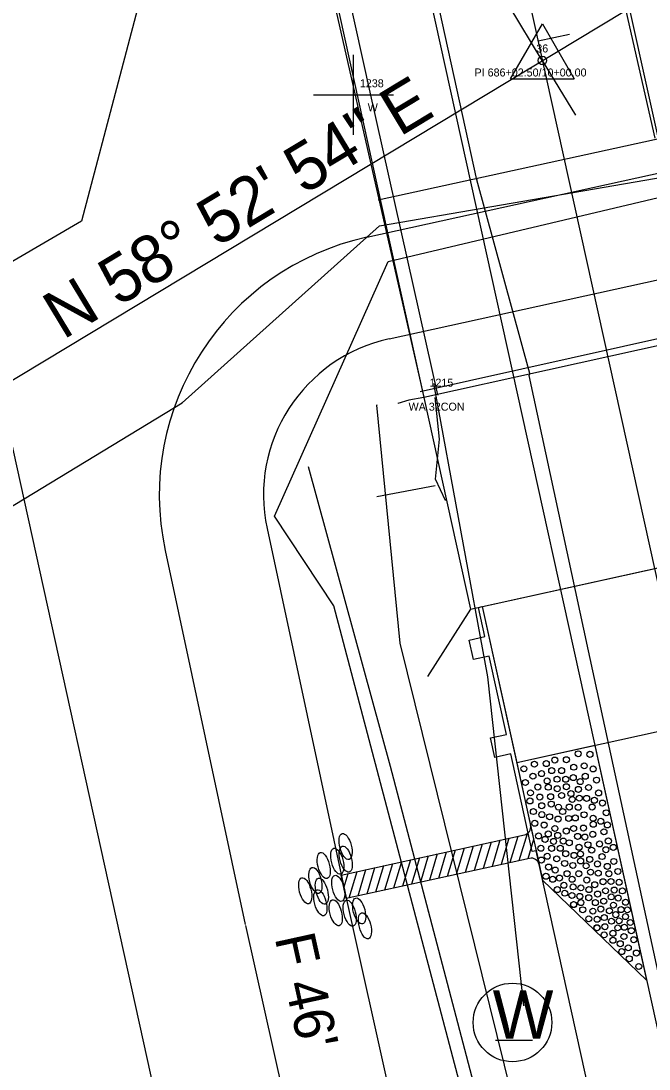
# Model space of a CAD drawing. Extents: x 2519952 to 2531965, y 848341 to 887632.
# Drawn here: x 2529539.7 to 2529618.1, y 858585.6 to 858716.5 of the extents above; entities that cross this region are included whole.
import ezdxf

# ---------------------------------------------------------------- set-up
doc = ezdxf.new("R2010")
doc.units = 0
for name, color, linetype in [('RD_EV_JW', 7, 'Continuous'), ('RD_EX_BldgApp', 7, 'Continuous'), ('RD_EX_BldgApp_txCode', 7, 'Continuous'), ('RD_EX_Bridge', 7, 'Continuous'), ('RD_EX_Conc', 7, 'Continuous'), ('RD_EX_DR_Pipe', 7, 'Continuous'), ('RD_EX_DV_Prop', 7, 'Continuous'), ('RD_EX_GuardRail', 7, 'Continuous'), ('RD_EX_H2O', 7, 'Continuous'), ('RD_EX_Misc', 7, 'Continuous'), ('RD_EX_Road', 7, 'Continuous'), ('RD_EX_RW', 7, 'Continuous'), ('RD_EX_UT', 7, 'Continuous'), ('RD_EX_VEG', 7, 'Continuous'), ('RD_HC_Cl', 7, 'Continuous'), ('RD_HC_Data', 7, 'Continuous'), ('RD_HC_Data_Tic', 7, 'Continuous'), ('RD_HC_txCode', 7, 'Continuous'), ('RD_PD_Bridge', 7, 'Continuous'), ('RD_PD_CstnLmt', 7, 'Continuous'), ('RD_PD_DR_ErosCtrl', 7, 'Continuous'), ('RD_PD_Final_TrvlWay', 7, 'Continuous'), ('RD_PD_GR', 7, 'Continuous'), ('RD_PD_PaveShd', 7, 'Continuous'), ('RD_SMD_Locator', 7, 'Continuous')]:
    doc.layers.add(name, color=color, linetype=linetype)

# ---------------------------------------------------------------- blocks, each defined once
blk = doc.blocks.new('TBC1')
at = {"layer": 'RD_PD_GR'}
blk.add_lwpolyline([(12.5, 2.5), (15, 2.5), (15, 0.49), (25, 0.49), (25, 2.5), (27.5, 2.5), (27.5, 0.49), (31.25, 0.49), (31.25, 0), (0, 0), (0, 0.49), (12.5, 0.49)], close=True, dxfattribs=at)

msp = doc.modelspace()

# ---------------------------------------------------------------- linework, layer by layer
at = {"layer": 'RD_EV_JW'}
msp.add_lwpolyline([(2529642.87, 858061.59), (2529682.55, 858109.62), (2529701.07, 858126.79), (2529697.89, 858174.67), (2529662.86, 858328.37), (2529638.05, 858425.73), (2529619.37, 858506.84), (2529596.03, 858584.71), (2529585.85, 858623.42), (2529575.61, 858660.85)], dxfattribs=at)
at = {"layer": 'RD_EX_BldgApp'}
msp.add_lwpolyline([(2529591.79, 858669.86), (2529583.39, 858707.26), (2529575.32, 858743.84)], dxfattribs=at)
at = {"layer": 'RD_EX_Bridge'}
for points in [[(2529590.02, 858669.55), (2529636.31, 858679.78), (2529620.18, 858753.84), (2529573.26, 858743.39), (2529590.02, 858669.55)], [(2529590.01, 858669.49), (2529588.14, 858669.16), (2529586.79, 858668.75)]]:
    msp.add_lwpolyline(points, dxfattribs=at)
at = {"layer": 'RD_EX_Conc'}
msp.add_lwpolyline([(2529592.72, 858656.66), (2529591.48, 858659.31), (2529591.99, 858664.29), (2529591.44, 858669.49)], dxfattribs=at)
at = {"layer": 'RD_EX_DR_Pipe'}
msp.add_line((2529591.44, 858658.46), (2529584.15, 858657.09), dxfattribs=at)
at = {"layer": 'RD_EX_DV_Prop'}
msp.add_line((2529498.78, 858844.41), (2529563.29, 858551.43), dxfattribs=at)
at = {"layer": 'RD_EX_GuardRail'}
msp.add_lwpolyline([(2529602.49, 858593.53), (2529598.03, 858634.63), (2529591.27, 858671.25)], dxfattribs=at)
at = {"layer": 'RD_EX_H2O'}
for points in [[(2529397.93, 858358.29), (2529413.23, 858448.93), (2529442.7, 858493.7), (2529438.88, 858520.23), (2529401.7, 858547.38), (2529416.06, 858566.07), (2529448.17, 858589.63), (2529494.28, 858629), (2529559.84, 858668.84), (2529584.49, 858690.94), (2529640.59, 858700.61), (2529640.59, 858700.61), (2529660.35, 858702.78), (2529705.37, 858746.88)], [(2529556.87, 858727.87), (2529547.3, 858691.52), (2529480.02, 858652.21), (2529429.98, 858613.97), (2529374.07, 858564.58), (2529375.74, 858534.37), (2529305.12, 858503.71)], [(2529607.85, 858533.07), (2529578.79, 858643.5), (2529571.38, 858654.67), (2529585.59, 858686.5), (2529632.68, 858697.65), (2529642.94, 858697.94)]]:
    msp.add_lwpolyline(points, dxfattribs=at)
at = {"layer": 'RD_EX_Misc'}
for p, q in [((2529581.25, 858702.32), (2529581.25, 858712.32)), ((2529576.25, 858707.32), (2529586.25, 858707.32)), ((2529631.2, 858704.42), (2529584.32, 858694.17)), ((2529589.55, 858670.26), (2529636.46, 858680.73))]:
    msp.add_line(p, q, dxfattribs=at)
at = {"layer": 'RD_EX_Road'}
for p, q in [((2529618.91, 858701.89), (2529613.42, 858726.09)), ((2529596.63, 858696.72), (2529591.3, 858721.16)), ((2529603.26, 858672.49), (2529596.63, 858696.72)), ((2529603.16, 858672.26), (2529603.26, 858672.49)), ((2529610.58, 858637.85), (2529603.16, 858672.26)), ((2529632.11, 858538.25), (2529610.58, 858637.85))]:
    msp.add_line(p, q, dxfattribs=at)
at = {"layer": 'RD_EX_RW'}
msp.add_line((2529498.78, 858844.41), (2529563.29, 858551.43), dxfattribs=at)
at = {"layer": 'RD_EX_UT'}
msp.add_line((2529598.96, 858589.22), (2529603.59, 858589.22), dxfattribs=at)
msp.add_circle((2529601.09, 858591.43), 4.91, dxfattribs=at)
at = {"layer": 'RD_EX_VEG'}
msp.add_lwpolyline([(2529615.35, 858010.17), (2529707.36, 858090.92), (2529659.69, 858344.76), (2529587.06, 858638.83), (2529584.17, 858668.57)], dxfattribs=at)
at = {"layer": 'RD_HC_Cl'}
for p, q in [((2529456.28, 859386.15), (2530012.88, 856858.51)), ((2529487.16, 858640.58), (2529652.3, 858740.27))]:
    msp.add_line(p, q, dxfattribs=at)
at = {"layer": 'RD_HC_Data'}
for p, q in [((2529600.85, 858709.32), (2529604.82, 858716.2)), ((2529604.82, 858716.2), (2529608.79, 858709.32)), ((2529600.85, 858709.32), (2529608.79, 858709.32))]:
    msp.add_line(p, q, dxfattribs=at)
msp.add_circle((2529604.82, 858711.61), 0.529, dxfattribs=at)
at = {"layer": 'RD_HC_Data_Tic'}
for p, q in [((2529604.81, 858711.6), (2529600.68, 858718.45)), ((2529604.28, 858714.05), (2529608.19, 858714.91)), ((2529604.81, 858711.6), (2529608.94, 858704.76))]:
    msp.add_line(p, q, dxfattribs=at)
at = {"layer": 'RD_PD_Bridge'}
for p, q in [((2529595.85, 858643.08), (2529641.75, 858653.18)), ((2529595.85, 858643.08), (2529590.46, 858634.65)), ((2529597.31, 858643.4), (2529601.61, 858623.87)), ((2529644.58, 858633.33), (2529601.61, 858623.87))]:
    msp.add_line(p, q, dxfattribs=at)
for points in [[(2529567.89, 858770.04), (2529595.85, 858643.08)], [(2529595.85, 858643.08), (2529641.75, 858653.18)]]:
    msp.add_lwpolyline(points, dxfattribs=at)
at = {"layer": 'RD_PD_CstnLmt'}
for p, q in [((2529570.45, 858653.13), (2529580.44, 858606.4)), ((2529580.44, 858606.4), (2529602.29, 858508.82))]:
    msp.add_line(p, q, dxfattribs=at)
msp.add_lwpolyline([(2529585.71, 858676.84), (2529636.25, 858687.97)], dxfattribs=at)
msp.add_arc((2529590.01, 858657.31), 20, 102.4185, 192.0677, dxfattribs=at)
at = {"layer": 'RD_PD_DR_ErosCtrl'}
for p, q in [((2529557.74, 858650.41), (2529567.73, 858603.69)), ((2529567.76, 858603.56), (2529589.6, 858505.98))]:
    msp.add_line(p, q, dxfattribs=at)
msp.add_lwpolyline([(2529582.92, 858689.54), (2529633.46, 858700.67)], dxfattribs=at)
msp.add_arc((2529590.01, 858657.31), 33, 102.4185, 192.0677, dxfattribs=at)
at = {"layer": 'RD_PD_Final_TrvlWay'}
for p, q in [((2529556.86, 858985.2), (2529831.05, 857740.03)), ((2529533.42, 858980.03), (2529807.61, 857734.87))]:
    msp.add_line(p, q, dxfattribs=at)
at = {"layer": 'RD_PD_GR'}
msp.add_line((2529711.56, 858124.58), (2529604.03, 858612.88), dxfattribs=at)
at = {"layer": 'RD_PD_PaveShd'}
for p, q in [((2529611.38, 858626.02), (2529601.61, 858623.87)), ((2529611.38, 858626.02), (2529617.83, 858596.72)), ((2529601.61, 858623.87), (2529603.55, 858615.08)), ((2529602.9, 858615), (2529601.89, 858611.64)), ((2529603.55, 858615.08), (2529604.19, 858612.15)), ((2529579.71, 858609.84), (2529602.57, 858614.86)), ((2529597.29, 858613.7), (2529596.3, 858610.42)), ((2529597.29, 858613.7), (2529596.3, 858610.42)), ((2529598.41, 858613.95), (2529597.42, 858610.66)), ((2529599.52, 858614.19), (2529598.54, 858610.91)), ((2529599.52, 858614.19), (2529598.54, 858610.91)), ((2529600.64, 858614.44), (2529599.66, 858611.15)), ((2529600.64, 858614.44), (2529599.66, 858611.15)), ((2529601.76, 858614.68), (2529600.77, 858611.4)), ((2529601.76, 858614.68), (2529600.77, 858611.4)), ((2529603.72, 858614.28), (2529603.01, 858611.89)), ((2529591.7, 858612.48), (2529590.72, 858609.19)), ((2529591.7, 858612.48), (2529590.72, 858609.19)), ((2529592.82, 858612.72), (2529591.84, 858609.43)), ((2529592.82, 858612.72), (2529591.84, 858609.43)), ((2529593.94, 858612.97), (2529592.95, 858609.68)), ((2529593.94, 858612.97), (2529592.95, 858609.68)), ((2529595.05, 858613.21), (2529594.07, 858609.92)), ((2529595.05, 858613.21), (2529594.07, 858609.92)), ((2529596.17, 858613.46), (2529595.19, 858610.17)), ((2529596.17, 858613.46), (2529595.19, 858610.17)), ((2529603.22, 858611.93), (2529580.34, 858606.91)), ((2529585, 858611), (2529584.01, 858607.72)), ((2529585, 858611), (2529584.01, 858607.72)), ((2529586.12, 858611.25), (2529585.13, 858607.96)), ((2529586.12, 858611.25), (2529585.13, 858607.96)), ((2529587.23, 858611.49), (2529586.25, 858608.21)), ((2529587.23, 858611.49), (2529586.25, 858608.21)), ((2529588.35, 858611.74), (2529587.37, 858608.45)), ((2529588.35, 858611.74), (2529587.49, 858608.86)), ((2529589.47, 858611.98), (2529588.48, 858608.7)), ((2529589.47, 858611.98), (2529588.48, 858608.7)), ((2529590.58, 858612.23), (2529589.6, 858608.94)), ((2529590.58, 858612.23), (2529589.6, 858608.94)), ((2529604.19, 858612.15), (2529604.84, 858609.22)), ((2529580.34, 858606.91), (2529579.71, 858609.84)), ((2529580.53, 858610.02), (2529580.03, 858608.35)), ((2529581.65, 858610.27), (2529580.66, 858606.98)), ((2529581.65, 858610.27), (2529580.78, 858607.38)), ((2529582.76, 858610.51), (2529581.78, 858607.22)), ((2529582.76, 858610.51), (2529581.78, 858607.22)), ((2529583.88, 858610.76), (2529582.9, 858607.47)), ((2529583.88, 858610.76), (2529582.9, 858607.47)), ((2529617.83, 858596.72), (2529604.84, 858609.22))]:
    msp.add_line(p, q, dxfattribs=at)
for centre in [(2529609.29, 858625), (2529609.29, 858625), (2529603.82, 858623.7), (2529603.82, 858623.7), (2529605.31, 858623.77), (2529605.31, 858623.77), (2529606.37, 858624.22), (2529606.37, 858624.22), (2529607.81, 858624.26), (2529607.81, 858624.26), (2529610.76, 858624.93), (2529610.76, 858624.93), (2529602.51, 858623.12), (2529602.51, 858623.12), (2529602.51, 858623.12), (2529604.71, 858622.52), (2529604.71, 858622.52), (2529605.98, 858622.89), (2529605.98, 858622.89), (2529607.22, 858622.89), (2529607.22, 858622.89), (2529608.73, 858623.32), (2529608.73, 858623.32), (2529610.04, 858623.49), (2529610.04, 858623.49), (2529611.15, 858623.1), (2529611.15, 858623.1), (2529602.7, 858621.41), (2529602.7, 858621.41), (2529603.64, 858622.2), (2529603.64, 858622.2), (2529605.41, 858621.61), (2529605.41, 858621.61), (2529606.65, 858621.82), (2529606.65, 858621.82), (2529607.73, 858621.81), (2529607.73, 858621.81), (2529608.67, 858622.02), (2529608.67, 858622.02), (2529609.54, 858621.52), (2529609.54, 858621.52), (2529610.17, 858622.19), (2529610.17, 858622.19), (2529611.58, 858621.71), (2529611.58, 858621.71), (2529603.33, 858620.12), (2529603.33, 858620.12), (2529604.25, 858620.84), (2529604.25, 858620.84), (2529605.56, 858620.82), (2529605.56, 858620.82), (2529606.67, 858620.64), (2529606.67, 858620.64), (2529607.22, 858619.79), (2529607.22, 858619.79), (2529607.82, 858620.89), (2529607.82, 858620.89), (2529608.38, 858620.03), (2529609.31, 858620.55), (2529609.31, 858620.55), (2529610.58, 858620.79), (2529610.58, 858620.79), (2529611.84, 858620.1), (2529611.84, 858620.1), (2529603.27, 858619.11), (2529603.27, 858619.11), (2529604.5, 858619.59), (2529604.5, 858619.59), (2529604.73, 858618.51), (2529604.73, 858618.51), (2529605.84, 858619.64), (2529605.84, 858619.64), (2529605.93, 858618.71), (2529605.93, 858618.71), (2529608.54, 858619.29), (2529608.54, 858619.29), (2529609.42, 858619.45), (2529609.42, 858619.45), (2529610.34, 858619.43), (2529610.34, 858619.43), (2529611.31, 858619.19), (2529611.31, 858619.19), (2529612.32, 858618.84), (2529612.32, 858618.84), (2529603.69, 858617.78), (2529603.69, 858617.78), (2529604.75, 858617.4), (2529604.75, 858617.4), (2529605.72, 858617.13), (2529605.72, 858617.13), (2529606.83, 858618.33), (2529606.83, 858618.33), (2529607.35, 858617.78), (2529607.35, 858617.78), (2529608.17, 858618.35), (2529608.17, 858618.35), (2529609.29, 858618.32), (2529609.29, 858618.32), (2529610.02, 858617.38), (2529610.02, 858617.38), (2529611.03, 858618.34), (2529611.03, 858618.34), (2529612.78, 858617.63), (2529612.78, 858617.63), (2529603.87, 858616.32), (2529603.87, 858616.32), (2529605.04, 858616.1), (2529605.04, 858616.1), (2529606.77, 858616.84), (2529606.77, 858616.84), (2529608.1, 858616.92), (2529608.1, 858616.92), (2529608.93, 858616.98), (2529608.93, 858616.98), (2529611.15, 858616.94), (2529611.15, 858616.94), (2529611.17, 858616.19), (2529611.17, 858616.19), (2529612.11, 858616.57), (2529612.11, 858616.57), (2529612.93, 858616.11), (2529604.34, 858614.73), (2529604.34, 858614.73), (2529605.56, 858614.98), (2529605.56, 858614.98), (2529606.38, 858615.67), (2529606.38, 858615.67), (2529606.73, 858614.81), (2529606.73, 858614.81), (2529607.8, 858615.35), (2529607.8, 858615.35), (2529608.72, 858615.66), (2529608.72, 858615.66), (2529609.21, 858614.68), (2529609.21, 858614.68), (2529609.95, 858615.72), (2529609.95, 858615.72), (2529610.12, 858614.6), (2529610.12, 858614.6), (2529611.11, 858614.94), (2529611.11, 858614.94), (2529612.5, 858615.25), (2529612.5, 858615.25), (2529604.63, 858613.19), (2529604.63, 858613.19), (2529605.15, 858614.31), (2529605.15, 858614.31), (2529606.21, 858614.05), (2529606.21, 858614.05), (2529607.05, 858613.19), (2529607.05, 858613.19), (2529607.42, 858614.1), (2529607.42, 858614.1), (2529608.18, 858613.88), (2529608.18, 858613.88), (2529609.4, 858613.32), (2529609.4, 858613.32), (2529610.51, 858613.63), (2529610.51, 858613.63), (2529611.95, 858613.74), (2529611.95, 858613.74), (2529613.05, 858614.11), (2529613.05, 858614.11), (2529613.67, 858613.3), (2529613.67, 858613.3), (2529605.42, 858612.19), (2529605.42, 858612.19), (2529605.97, 858613.18), (2529605.97, 858613.18), (2529606.61, 858611.87), (2529606.61, 858611.87), (2529607.73, 858612.52), (2529607.73, 858612.52), (2529608.77, 858612.31), (2529608.77, 858612.31), (2529609.57, 858612.49), (2529609.57, 858612.49), (2529610.97, 858612.96), (2529610.97, 858612.96), (2529612.26, 858612.16), (2529612.26, 858612.16), (2529612.74, 858613.02), (2529612.74, 858613.02), (2529604.7, 858611.72), (2529604.7, 858611.72), (2529605.6, 858610.85), (2529605.6, 858610.85), (2529607.6, 858611.3), (2529607.6, 858611.3), (2529608.62, 858611.05), (2529608.62, 858611.05), (2529609.59, 858611.61), (2529609.59, 858611.61), (2529610.28, 858611), (2529610.28, 858611), (2529610.73, 858611.81), (2529610.73, 858611.81), (2529611.69, 858611.24), (2529611.69, 858611.24), (2529612.92, 858610.93), (2529612.92, 858610.93), (2529613.73, 858611.55), (2529613.73, 858611.55), (2529605.27, 858609.69), (2529605.27, 858609.69), (2529605.27, 858609.69), (2529606.11, 858609.32), (2529606.11, 858609.32), (2529606.42, 858610.47), (2529606.42, 858610.47), (2529606.95, 858609.48), (2529606.95, 858609.48), (2529607.9, 858610.02), (2529607.9, 858610.02), (2529608.53, 858609.32), (2529608.53, 858609.32), (2529609.36, 858610.02), (2529609.36, 858610.02), (2529610.83, 858610.21), (2529610.83, 858610.21), (2529611.8, 858610.09), (2529611.8, 858610.09), (2529613.12, 858610.01), (2529613.12, 858610.01), (2529614.24, 858610.3), (2529614.24, 858610.3), (2529606.68, 858608.03), (2529606.68, 858608.03), (2529607.5, 858608.57), (2529607.5, 858608.57), (2529608.66, 858608.37), (2529608.66, 858608.37), (2529609.62, 858608.25), (2529609.62, 858608.25), (2529610.36, 858609.22), (2529610.36, 858609.22), (2529610.63, 858608.03), (2529610.63, 858608.03), (2529611.35, 858608.64), (2529611.35, 858608.64), (2529612.39, 858609.02), (2529612.39, 858609.02), (2529613.37, 858609.04), (2529613.37, 858609.04), (2529613.78, 858607.97), (2529613.78, 858607.97), (2529614.4, 858608.95), (2529614.4, 858608.95), (2529607.62, 858607.58), (2529607.62, 858607.58), (2529608.51, 858607.3), (2529608.51, 858607.3), (2529609.49, 858607.19), (2529609.49, 858607.19), (2529610.6, 858607.02), (2529610.6, 858607.02), (2529611.71, 858607.48), (2529611.71, 858607.48), (2529612.7, 858607.88), (2529612.7, 858607.88), (2529613.41, 858607.12), (2529613.41, 858607.12), (2529614.28, 858606.97), (2529614.28, 858606.97), (2529614.8, 858607.87), (2529614.8, 858607.87), (2529608.72, 858606.17), (2529608.73, 858606.16), (2529609.62, 858606.4), (2529609.62, 858606.4), (2529609.85, 858605.51), (2529609.85, 858605.51), (2529611.12, 858605.34), (2529611.12, 858605.34), (2529611.43, 858606.4), (2529611.43, 858606.4), (2529612.11, 858605.6), (2529612.11, 858605.6), (2529612.47, 858606.59), (2529612.47, 858606.59), (2529613.18, 858605.38), (2529613.18, 858605.38), (2529613.69, 858606.09), (2529613.69, 858606.09), (2529614.64, 858605.53), (2529614.64, 858605.53), (2529615.2, 858606.45), (2529615.2, 858606.45), (2529615.44, 858605.5), (2529615.44, 858605.5), (2529610.61, 858604.38), (2529610.61, 858604.38), (2529611.65, 858604.32), (2529611.65, 858604.32), (2529612.54, 858604.54), (2529612.54, 858604.54), (2529613.44, 858604.08), (2529613.44, 858604.08), (2529613.98, 858604.9), (2529613.98, 858604.9), (2529614.4, 858604.13), (2529614.4, 858604.13), (2529615.19, 858604.66), (2529615.19, 858604.66), (2529611.62, 858603.27), (2529611.64, 858603.25), (2529612.62, 858603.4), (2529612.62, 858603.4), (2529614.23, 858603.25), (2529614.23, 858603.25), (2529615.05, 858603.33), (2529615.05, 858603.33), (2529615.78, 858603.92), (2529615.78, 858603.92), (2529615.92, 858602.89), (2529615.92, 858602.89), (2529612.53, 858602.38), (2529612.53, 858602.38), (2529613.62, 858602.58), (2529613.62, 858602.58), (2529613.62, 858601.7), (2529615, 858602.17), (2529615, 858602.17), (2529616.23, 858601.77), (2529616.23, 858601.77), (2529614.54, 858601.27), (2529614.54, 858601.27), (2529614.73, 858600.28), (2529614.73, 858600.28), (2529615.54, 858600.76), (2529615.54, 858600.76), (2529616.55, 858600.1), (2529616.55, 858600.1), (2529615.66, 858599.39), (2529615.66, 858599.39), (2529616.85, 858598.43)]:
    msp.add_circle(centre, 0.375, dxfattribs=at)
for centre, start, end in [((2529602.36, 858615.84), 282.3889, 12.4185), ((2529603.43, 858610.96), 12.4185, 102.3889)]:
    msp.add_arc(centre, 1, start, end, dxfattribs=at)
for centre in [(2529580.26, 858613.41), (2529580.26, 858613.41), (2529577.53, 858611.04), (2529577.53, 858611.04), (2529579.22, 858611.57), (2529579.22, 858611.57), (2529580.27, 858611.84), (2529580.27, 858611.84), (2529576.49, 858609.18), (2529576.49, 858609.18), (2529579.34, 858608.19), (2529579.34, 858608.19), (2529575.22, 858607.89), (2529575.22, 858607.89), (2529577.29, 858607.83), (2529577.29, 858607.83), (2529577.11, 858606.39), (2529577.11, 858606.39), (2529581.95, 858605.36), (2529579.03, 858605.14), (2529579.03, 858605.14), (2529580.77, 858605.09), (2529580.77, 858605.09), (2529582.67, 858603.51)]:
    msp.add_ellipse(centre, major_axis=(0.43, -1.62), ratio=0.429445, dxfattribs=at)
at = {"layer": 'RD_SMD_Locator'}
for centre in [(2529604.82, 858711.61), (2529583.39, 858707.26), (2529596.63, 858696.72), (2529584.32, 858694.17), (2529547.3, 858691.52), (2529584.49, 858690.94), (2529585.59, 858686.5), (2529603.26, 858672.49), (2529591.27, 858671.25), (2529603.16, 858672.26), (2529589.55, 858670.26), (2529591.79, 858669.86), (2529559.84, 858668.84), (2529584.17, 858668.57), (2529586.79, 858668.75), (2529588.14, 858669.16), (2529590.01, 858669.49), (2529590.02, 858669.55), (2529590.02, 858669.55), (2529591.44, 858669.49), (2529591.99, 858664.29), (2529575.61, 858660.85), (2529591.44, 858658.46), (2529591.48, 858659.31), (2529584.15, 858657.09), (2529592.72, 858656.66), (2529571.38, 858654.67), (2529578.79, 858643.5), (2529587.06, 858638.83), (2529610.58, 858637.85), (2529598.03, 858634.63), (2529585.85, 858623.42), (2529590.45, 858605.31), (2529602.49, 858593.53)]:
    msp.add_circle(centre, 0.001, dxfattribs=at)

# ---------------------------------------------------------------- block references
at = {"layer": 'RD_PD_Bridge', "rotation": 102.41848259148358}
msp.add_blockref('TBC1', (2529604.03, 858612.88), dxfattribs=at)

# ---------------------------------------------------------------- texts
at = {"layer": 'RD_EX_BldgApp_txCode'}
for s, p in [('1238', (2529582.04, 858708.26)), ('W', (2529583.02, 858705.26)), ('1215', (2529590.73, 858670.86)), ('WA 32CON', (2529588.12, 858667.86))]:
    msp.add_text(s, height=1, dxfattribs=at).set_placement(p)
at = {"layer": 'RD_EX_UT'}
msp.add_text('W', height=6, dxfattribs=at).set_placement((2529598.62, 858589.43))
at = {"layer": 'RD_HC_Data'}
msp.add_text('N 58%%d 52\' 54" E', height=6, rotation=31.1184, dxfattribs=at).set_placement((2529544.99, 858676.66))
at = {"layer": 'RD_HC_txCode'}
for s, p in [('36', (2529604.06, 858712.61)), ('PI 686+02.50/10+00.00', (2529596.35, 858709.61))]:
    msp.add_text(s, height=1, dxfattribs=at).set_placement(p)
at = {"layer": 'RD_PD_CstnLmt'}
msp.add_text("F 46'", height=5, rotation=282.4185, dxfattribs=at).set_placement((2529571.39, 858602.03))

doc.saveas('drawing.dxf')
